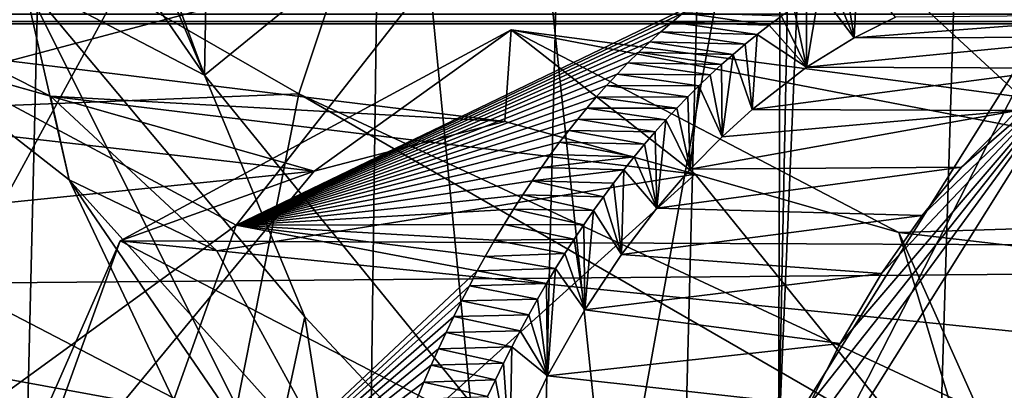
# Model space of a CAD drawing. Header units: metres. Extents: x -150 to 307, y -550 to 84.
# Tile 1039 of 1056: x 243.91 to 245.679, y 1.297 to 1.962. Entities that reach past the tile are written whole.
import ezdxf

# ---------------------------------------------------------------- set-up
doc = ezdxf.new("R2010")
doc.units = ezdxf.units.M
doc.layers.add('solid_26006363', color=7, linetype='CONTINUOUS')

msp = doc.modelspace()

# ---------------------------------------------------------------- linework, layer by layer
at = {"layer": 'solid_26006363'}
for points in [[(229.17627, 9.082661, 939.973816), (245.857986, 10.989752, 949.544861), (246.654556, 0, 950.254578)], [(243.8936, -0.00284, 920.188049), (242.845901, 9.634338, 919.145142), (244.113831, 9.174482, 920.712769)], [(245.07486, -0.002634, 921.706665), (243.8936, -0.00284, 920.188049), (244.113831, 9.174482, 920.712769)], [(245.07486, -0.002634, 921.706665), (244.113831, 9.174482, 920.712769), (245.297684, 8.601992, 922.201599)], [(229.17627, 9.082661, 939.973816), (246.654556, 0, 950.254578), (229.99118, 0.000344, 940.69989)], [(245.273239, 1.194609, 921.968323), (245.07486, -0.002634, 921.706665), (245.297684, 8.601992, 922.201599)], [(245.420822, 8.519827, 922.357239), (245.273239, 1.194609, 921.968323), (245.297684, 8.601992, 922.201599)], [(245.420822, 8.519827, 922.357239), (245.577621, 8.437839, 922.556946), (245.273239, 1.194609, 921.968323)], [(245.799927, 2.034594, 922.663574), (245.273239, 1.194609, 921.968323), (245.577621, 8.437839, 922.556946)], [(242.780655, 5.782094, 927.036865), (244.319778, 6.049752, 929.115417), (244.241684, 1.862702, 928.925537)], [(244.241684, 1.862702, 928.925537), (244.319778, 6.049752, 929.115417), (245.788895, 3.121621, 931.076965)], [(242.938278, 4.949929, 927.221924), (242.780655, 5.782094, 927.036865), (244.241684, 1.862702, 928.925537)], [(246.203156, 0.179209, 934.237854), (246.435196, 5.244276, 934.640991), (245.6754, 4.836747, 933.54364)], [(244.562622, 2.889797, 931.937561), (243.077316, 5.183672, 929.933411), (242.983261, -0.013152, 929.737183)], [(243.824341, 2.466294, 928.364929), (242.938278, 4.949929, 927.221924), (244.241684, 1.862702, 928.925537)], [(244.828934, 0.159574, 932.289673), (245.527664, 0.027217, 933.274841), (245.6754, 4.836747, 933.54364)], [(244.931549, 4.409077, 932.481934), (244.828934, 0.159574, 932.289673), (245.6754, 4.836747, 933.54364)], [(246.203156, 0.179209, 934.237854), (245.6754, 4.836747, 933.54364), (245.527664, 0.027217, 933.274841)], [(245.137695, 3.646089, 951.780701), (246.968872, 1.407433, 952.72406), (245.682251, 4.545726, 952.041748)], [(244.562622, 2.889797, 931.937561), (244.828934, 0.159574, 932.289673), (244.931549, 4.409077, 932.481934)], [(64.172447, 1.972128, 676.747131), (299.873505, 1.954857, -94.17907), (299.085419, 3.771021, -94.420006)], [(233.248627, 3.771021, -271.809204), (248.255173, 3.771021, -261.036865), (233.68869, 1.954857, -272.505981)], [(248.255173, 3.771021, -261.036865), (248.774567, 1.954857, -261.676666), (233.68869, 1.954857, -272.505981)], [(244.71405, 2.740045, 951.577759), (246.985504, 0.986089, 952.734863), (245.137695, 3.646089, 951.780701)], [(245.137695, 3.646089, 951.780701), (246.985504, 0.986089, 952.734863), (246.968872, 1.407433, 952.72406)], [(244.411346, 1.82926, 951.432861), (241.660187, 3.408306, 949.906921), (241.322906, 1.705597, 949.742065)], [(244.411346, 1.82926, 951.432861), (244.71405, 2.740045, 951.577759), (241.660187, 3.408306, 949.906921)], [(244.241684, 1.862702, 928.925537), (245.788895, 3.121621, 931.076965), (245.741119, 0.019938, 930.986267)], [(244.521866, -0.18054, 931.860046), (244.562622, 2.889797, 931.937561), (242.983261, -0.013152, 929.737183)], [(244.521866, -0.18054, 931.860046), (244.828934, 0.159574, 932.289673), (244.562622, 2.889797, 931.937561)], [(244.411346, 1.82926, 951.432861), (247.023804, 0.612909, 952.755127), (244.71405, 2.740045, 951.577759)], [(244.71405, 2.740045, 951.577759), (247.023804, 0.612909, 952.755127), (246.985504, 0.986089, 952.734863)], [(246.130081, 1.693514, 926.343994), (246.077347, 2.037978, 926.800964), (245.512085, 2.597605, 926.010925)], [(246.130081, 1.693514, 926.343994), (245.512085, 2.597605, 926.010925), (245.686584, 2.172418, 925.665955)], [(243.794418, 1.862854, 923.575378), (244.281784, 2.476311, 924.273438), (243.518784, 2.207097, 923.461182)], [(244.699371, 2.103127, 924.144775), (244.281784, 2.476311, 924.273438), (243.794418, 1.862854, 923.575378)], [(243.916656, 2.03261, 928.403564), (243.824341, 2.466294, 928.364929), (244.241684, 1.862702, 928.925537)], [(244.699371, 2.103127, 924.144775), (243.794418, 1.862854, 923.575378), (244.298874, 1.593048, 923.520569)], [(244.699371, 2.103127, 924.144775), (244.298874, 1.593048, 923.520569), (245.122086, 1.989916, 923.853149)], [(243.508987, 2.057686, 927.264709), (243.964828, 1.82465, 927.097595), (243.628693, 1.920291, 926.580933)], [(243.508987, 2.057686, 927.264709), (243.998566, 1.674428, 927.989563), (243.964828, 1.82465, 927.097595)], [(243.508987, 2.057686, 927.264709), (243.916656, 2.03261, 928.403564), (243.998566, 1.674428, 927.989563)], [(245.320221, 1.097839, 922.11853), (245.273239, 1.194609, 921.968323), (245.799927, 2.034594, 922.663574)], [(245.808746, 1.876581, 922.78479), (245.320221, 1.097839, 922.11853), (245.799927, 2.034594, 922.663574)], [(245.409012, 1.929662, 923.800537), (245.391708, 2.039469, 923.77887), (245.368729, 2.026601, 923.748474)], [(245.409012, 1.929662, 923.800537), (245.41478, 2.051635, 923.809448), (245.391708, 2.039469, 923.77887)], [(245.483276, 1.966581, 923.898987), (245.41478, 2.051635, 923.809448), (245.409012, 1.929662, 923.800537)], [(243.916656, 2.03261, 928.403564), (244.241684, 1.862702, 928.925537), (244.421936, 1.428518, 929.168091)], [(244.360718, 1.144675, 929.019226), (243.916656, 2.03261, 928.403564), (244.421936, 1.428518, 929.168091)], [(243.998566, 1.674428, 927.989563), (243.916656, 2.03261, 928.403564), (244.360718, 1.144675, 929.019226)], [(245.409012, 1.929662, 923.800537), (245.368729, 2.026601, 923.748474), (245.345901, 2.013048, 923.718201)], [(245.323532, 1.876633, 923.687317), (245.345901, 2.013048, 923.718201), (245.323242, 1.998832, 923.688171)], [(245.409012, 1.929662, 923.800537), (245.345901, 2.013048, 923.718201), (245.323532, 1.876633, 923.687317)], [(244.298874, 1.593048, 923.520569), (245.101974, 1.974191, 923.820984), (245.122086, 1.989916, 923.853149)], [(245.323532, 1.876633, 923.687317), (245.300766, 1.983971, 923.658447), (245.278503, 1.968485, 923.628967)], [(245.323532, 1.876633, 923.687317), (245.323242, 1.998832, 923.688171), (245.300766, 1.983971, 923.658447)], [(51.326496, 1.972128, 672.819702), (286.751587, 0, -98.190849), (51.055336, 0, 672.736816)], [(51.326496, 1.972128, 672.819702), (287.022736, 1.972128, -98.107941), (286.751587, 0, -98.190849)], [(64.172447, 1.972128, 676.747131), (64.443604, 0, 676.830017), (299.873505, 1.954857, -94.17907)], [(240.305222, 1.972128, -251.243607), (237.419113, 0, -253.167572), (244.442719, 0, -247.375839)], [(240.305222, 1.972128, -251.243607), (244.442719, 0, -247.375839), (251.083588, 0, -241.148941)], [(240.305222, 1.972128, -251.243607), (251.083588, 0, -241.148941), (252.829651, 1.972128, -239.78096)], [(244.298874, 1.593048, 923.520569), (245.081909, 1.957713, 923.78894), (245.101974, 1.974191, 923.820984)], [(245.2565, 1.952379, 923.599792), (245.101974, 1.974191, 923.820984), (245.081909, 1.957713, 923.78894)], [(245.2565, 1.952379, 923.599792), (245.278503, 1.968485, 923.628967), (245.101974, 1.974191, 923.820984)], [(245.323532, 1.876633, 923.687317), (245.278503, 1.968485, 923.628967), (245.2565, 1.952379, 923.599792)], [(245.409012, 1.929662, 923.800537), (245.876831, 1.930674, 923.221191), (245.951706, 1.971158, 923.326233)], [(245.483276, 1.966581, 923.898987), (245.409012, 1.929662, 923.800537), (245.951706, 1.971158, 923.326233)], [(64.443604, 0, 676.830017), (300.139832, 0, -94.097641), (299.873505, 1.954857, -94.17907)], [(233.68869, 1.954857, -272.505981), (248.774567, 1.954857, -261.676666), (243.701553, 0, -265.97229)], [(248.774567, 1.954857, -261.676666), (258.426086, 0, -253.546402), (243.701553, 0, -265.97229)], [(244.298874, 1.593048, 923.520569), (245.06192, 1.940484, 923.757019), (245.081909, 1.957713, 923.78894)], [(245.234619, 1.935573, 923.570862), (245.081909, 1.957713, 923.78894), (245.06192, 1.940484, 923.757019)], [(245.234619, 1.935573, 923.570862), (245.2565, 1.952379, 923.599792), (245.081909, 1.957713, 923.78894)], [(245.323532, 1.876633, 923.687317), (245.2565, 1.952379, 923.599792), (245.234619, 1.935573, 923.570862)], [(244.089905, 1.564863, 924.539307), (244.792862, 1.943666, 925.473633), (246.830383, 1.552971, 922.421509)], [(244.439026, 1.689945, 925.001343), (244.792862, 1.943666, 925.473633), (244.089905, 1.564863, 924.539307)], [(244.298874, 1.593048, 923.520569), (245.041992, 1.922503, 923.72522), (245.06192, 1.940484, 923.757019)], [(244.439026, 1.689945, 925.001343), (244.781052, 1.779398, 925.456177), (244.792862, 1.943666, 925.473633)], [(244.781052, 1.779398, 925.456177), (245.123245, 1.684789, 925.912415), (244.792862, 1.943666, 925.473633)], [(244.792862, 1.943666, 925.473633), (247.159897, 1.632358, 922.816956), (246.830383, 1.552971, 922.421509)], [(245.489532, 1.580064, 926.40332), (247.159897, 1.632358, 922.816956), (244.792862, 1.943666, 925.473633)], [(245.123245, 1.684789, 925.912415), (245.489532, 1.580064, 926.40332), (244.792862, 1.943666, 925.473633)], [(245.212906, 1.91807, 923.542053), (245.06192, 1.940484, 923.757019), (245.041992, 1.922503, 923.72522)], [(245.212906, 1.91807, 923.542053), (245.234619, 1.935573, 923.570862), (245.06192, 1.940484, 923.757019)], [(245.225647, 1.801067, 923.557678), (245.234619, 1.935573, 923.570862), (245.212906, 1.91807, 923.542053)], [(245.323532, 1.876633, 923.687317), (245.234619, 1.935573, 923.570862), (245.225647, 1.801067, 923.557678)], [(245.323532, 1.876633, 923.687317), (245.793869, 1.875064, 923.10498), (245.876831, 1.930674, 923.221191)], [(245.409012, 1.929662, 923.800537), (245.323532, 1.876633, 923.687317), (245.876831, 1.930674, 923.221191)], [(243.292816, 1.821347, 926.066345), (243.628693, 1.920291, 926.580933), (244.439026, 1.689945, 925.001343)], [(243.628693, 1.920291, 926.580933), (244.781052, 1.779398, 925.456177), (244.439026, 1.689945, 925.001343)], [(243.628693, 1.920291, 926.580933), (243.964828, 1.82465, 927.097595), (244.781052, 1.779398, 925.456177)], [(244.298874, 1.593048, 923.520569), (245.022141, 1.903772, 923.693665), (245.041992, 1.922503, 923.72522)], [(245.191345, 1.899892, 923.51355), (245.041992, 1.922503, 923.72522), (245.022141, 1.903772, 923.693665)], [(245.191345, 1.899892, 923.51355), (245.212906, 1.91807, 923.542053), (245.041992, 1.922503, 923.72522)], [(245.225647, 1.801067, 923.557678), (245.212906, 1.91807, 923.542053), (245.191345, 1.899892, 923.51355)], [(244.298874, 1.593048, 923.520569), (245.002533, 1.88442, 923.662415), (245.022141, 1.903772, 923.693665)], [(245.17067, 1.881677, 923.486145), (245.022141, 1.903772, 923.693665), (245.002533, 1.88442, 923.662415)], [(245.17067, 1.881677, 923.486145), (245.191345, 1.899892, 923.51355), (245.022141, 1.903772, 923.693665)], [(245.171799, 1.752066, 923.486389), (245.191345, 1.899892, 923.51355), (245.17067, 1.881677, 923.486145)], [(245.225647, 1.801067, 923.557678), (245.191345, 1.899892, 923.51355), (245.171799, 1.752066, 923.486389)], [(244.298874, 1.593048, 923.520569), (244.983231, 1.864508, 923.631653), (245.002533, 1.88442, 923.662415)], [(245.150177, 1.862871, 923.459045), (245.002533, 1.88442, 923.662415), (244.983231, 1.864508, 923.631653)], [(245.150177, 1.862871, 923.459045), (245.17067, 1.881677, 923.486145), (245.002533, 1.88442, 923.662415)], [(245.171799, 1.752066, 923.486389), (245.17067, 1.881677, 923.486145), (245.150177, 1.862871, 923.459045)], [(245.323532, 1.876633, 923.687317), (245.225647, 1.801067, 923.557678), (245.793869, 1.875064, 923.10498)], [(245.808746, 1.876581, 922.78479), (245.328201, 1.270652, 922.453491), (245.273926, 1.146062, 922.377625)], [(245.808746, 1.876581, 922.78479), (245.273926, 1.146062, 922.377625), (245.320221, 1.097839, 922.11853)], [(245.808746, 1.876581, 922.78479), (245.383804, 1.380477, 922.531189), (245.328201, 1.270652, 922.453491)], [(245.808746, 1.876581, 922.78479), (245.458267, 1.506154, 922.635315), (245.383804, 1.380477, 922.531189)], [(245.808746, 1.876581, 922.78479), (245.531448, 1.610831, 922.737671), (245.458267, 1.506154, 922.635315)], [(245.808746, 1.876581, 922.78479), (245.602173, 1.697415, 922.83667), (245.531448, 1.610831, 922.737671)], [(245.808746, 1.876581, 922.78479), (245.702209, 1.799403, 922.976685), (245.602173, 1.697415, 922.83667)], [(244.298874, 1.593048, 923.520569), (243.794418, 1.862854, 923.575378), (243.478561, 0.997725, 923.118774)], [(244.421936, 1.428518, 929.168091), (244.241684, 1.862702, 928.925537), (245.741119, 0.019938, 930.986267)], [(244.298874, 1.593048, 923.520569), (244.964188, 1.84398, 923.601257), (244.983231, 1.864508, 923.631653)], [(245.129929, 1.843492, 923.432251), (244.983231, 1.864508, 923.631653), (244.964188, 1.84398, 923.601257)], [(245.129929, 1.843492, 923.432251), (245.150177, 1.862871, 923.459045), (244.983231, 1.864508, 923.631653)], [(245.171799, 1.752066, 923.486389), (245.150177, 1.862871, 923.459045), (245.129929, 1.843492, 923.432251)], [(245.225647, 1.801067, 923.557678), (245.702209, 1.799403, 922.976685), (245.793869, 1.875064, 923.10498)], [(244.298874, 1.593048, 923.520569), (244.945313, 1.82277, 923.571167), (244.964188, 1.84398, 923.601257)], [(245.109909, 1.823562, 923.405762), (244.964188, 1.84398, 923.601257), (244.945313, 1.82277, 923.571167)], [(245.109909, 1.823562, 923.405762), (245.129929, 1.843492, 923.432251), (244.964188, 1.84398, 923.601257)], [(245.114639, 1.693613, 923.410706), (245.129929, 1.843492, 923.432251), (245.109909, 1.823562, 923.405762)], [(245.171799, 1.752066, 923.486389), (245.129929, 1.843492, 923.432251), (245.114639, 1.693613, 923.410706)], [(244.22966, 0.915366, 951.345947), (244.411346, 1.82926, 951.432861), (241.322906, 1.705597, 949.742065)], [(243.964828, 1.82465, 927.097595), (245.123245, 1.684789, 925.912415), (244.781052, 1.779398, 925.456177)], [(243.964828, 1.82465, 927.097595), (244.26413, 1.54696, 927.559265), (245.123245, 1.684789, 925.912415)], [(243.998566, 1.674428, 927.989563), (244.26413, 1.54696, 927.559265), (243.964828, 1.82465, 927.097595)], [(244.22966, 0.915366, 951.345947), (247.088303, 0.284242, 952.787109), (244.411346, 1.82926, 951.432861)], [(244.298874, 1.593048, 923.520569), (244.928894, 1.803591, 923.544983), (244.945313, 1.82277, 923.571167)], [(244.411346, 1.82926, 951.432861), (247.088303, 0.284242, 952.787109), (247.023804, 0.612909, 952.755127)], [(245.090149, 1.803102, 923.379639), (244.945313, 1.82277, 923.571167), (244.928894, 1.803591, 923.544983)], [(245.090149, 1.803102, 923.379639), (245.109909, 1.823562, 923.405762), (244.945313, 1.82277, 923.571167)], [(245.114639, 1.693613, 923.410706), (245.109909, 1.823562, 923.405762), (245.090149, 1.803102, 923.379639)], [(242.994003, 1.54244, 925.609619), (243.292816, 1.821347, 926.066345), (244.439026, 1.689945, 925.001343)], [(244.298874, 1.593048, 923.520569), (244.912537, 1.783776, 923.518921), (244.928894, 1.803591, 923.544983)], [(245.070679, 1.78213, 923.353821), (244.928894, 1.803591, 923.544983), (244.912537, 1.783776, 923.518921)], [(245.070679, 1.78213, 923.353821), (245.090149, 1.803102, 923.379639), (244.928894, 1.803591, 923.544983)], [(245.114639, 1.693613, 923.410706), (245.090149, 1.803102, 923.379639), (245.070679, 1.78213, 923.353821)], [(245.114639, 1.693613, 923.410706), (245.602173, 1.697415, 922.83667), (245.702209, 1.799403, 922.976685)], [(245.171799, 1.752066, 923.486389), (245.114639, 1.693613, 923.410706), (245.702209, 1.799403, 922.976685)], [(245.225647, 1.801067, 923.557678), (245.171799, 1.752066, 923.486389), (245.702209, 1.799403, 922.976685)], [(244.298874, 1.593048, 923.520569), (244.896179, 1.763263, 923.492859), (244.912537, 1.783776, 923.518921)], [(245.051422, 1.76057, 923.328369), (244.912537, 1.783776, 923.518921), (244.896179, 1.763263, 923.492859)], [(245.051422, 1.76057, 923.328369), (245.070679, 1.78213, 923.353821), (244.912537, 1.783776, 923.518921)], [(245.054291, 1.623807, 923.330872), (245.070679, 1.78213, 923.353821), (245.051422, 1.76057, 923.328369)], [(245.114639, 1.693613, 923.410706), (245.070679, 1.78213, 923.353821), (245.054291, 1.623807, 923.330872)], [(244.298874, 1.593048, 923.520569), (244.879822, 1.74199, 923.466797), (244.896179, 1.763263, 923.492859)], [(245.032379, 1.738405, 923.303162), (244.896179, 1.763263, 923.492859), (244.879822, 1.74199, 923.466797)], [(245.032379, 1.738405, 923.303162), (245.051422, 1.76057, 923.328369), (244.896179, 1.763263, 923.492859)], [(245.054291, 1.623807, 923.330872), (245.051422, 1.76057, 923.328369), (245.032379, 1.738405, 923.303162)], [(244.298874, 1.593048, 923.520569), (244.863419, 1.719889, 923.440735), (244.879822, 1.74199, 923.466797)], [(245.013565, 1.715658, 923.278259), (244.879822, 1.74199, 923.466797), (244.863419, 1.719889, 923.440735)], [(245.013565, 1.715658, 923.278259), (245.032379, 1.738405, 923.303162), (244.879822, 1.74199, 923.466797)], [(245.054291, 1.623807, 923.330872), (245.032379, 1.738405, 923.303162), (245.013565, 1.715658, 923.278259)], [(244.298874, 1.593048, 923.520569), (244.846939, 1.696889, 923.414551), (244.863419, 1.719889, 923.440735)], [(245.013565, 1.715658, 923.278259), (244.863419, 1.719889, 923.440735), (244.846939, 1.696889, 923.414551)], [(244.22966, 0.915366, 951.345947), (241.322906, 1.705597, 949.742065), (241.256699, -0.000015, 949.713501)], [(244.994995, 1.692354, 923.253723), (245.013565, 1.715658, 923.278259), (244.846939, 1.696889, 923.414551)], [(245.054291, 1.623807, 923.330872), (245.013565, 1.715658, 923.278259), (244.994995, 1.692354, 923.253723)], [(242.994003, 1.54244, 925.609619), (244.439026, 1.689945, 925.001343), (243.901184, 1.040309, 924.287354)], [(243.901184, 1.040309, 924.287354), (244.439026, 1.689945, 925.001343), (244.089905, 1.564863, 924.539307)], [(244.26413, 1.54696, 927.559265), (244.498123, 1.119681, 927.921265), (245.123245, 1.684789, 925.912415)], [(244.298874, 1.593048, 923.520569), (244.830353, 1.672916, 923.388245), (244.846939, 1.696889, 923.414551)], [(244.498123, 1.119681, 927.921265), (245.655045, 1.028189, 926.622925), (245.123245, 1.684789, 925.912415)], [(244.994995, 1.692354, 923.253723), (244.846939, 1.696889, 923.414551), (244.830353, 1.672916, 923.388245)], [(244.976669, 1.668516, 923.229492), (244.994995, 1.692354, 923.253723), (244.830353, 1.672916, 923.388245)], [(244.991028, 1.540451, 923.247192), (244.994995, 1.692354, 923.253723), (244.976669, 1.668516, 923.229492)], [(245.054291, 1.623807, 923.330872), (244.994995, 1.692354, 923.253723), (244.991028, 1.540451, 923.247192)], [(245.054291, 1.623807, 923.330872), (245.531448, 1.610831, 922.737671), (245.602173, 1.697415, 922.83667)], [(245.114639, 1.693613, 923.410706), (245.054291, 1.623807, 923.330872), (245.602173, 1.697415, 922.83667)], [(245.123245, 1.684789, 925.912415), (245.655045, 1.028189, 926.622925), (245.489532, 1.580064, 926.40332)], [(243.998566, 1.674428, 927.989563), (244.498123, 1.119681, 927.921265), (244.26413, 1.54696, 927.559265)], [(243.998566, 1.674428, 927.989563), (244.347031, 0.939785, 928.505127), (244.498123, 1.119681, 927.921265)], [(243.998566, 1.674428, 927.989563), (244.360718, 1.144675, 929.019226), (244.347031, 0.939785, 928.505127)], [(244.298874, 1.593048, 923.520569), (244.813629, 1.647889, 923.361816), (244.830353, 1.672916, 923.388245)], [(244.958603, 1.644169, 923.205566), (244.830353, 1.672916, 923.388245), (244.813629, 1.647889, 923.361816)], [(244.958603, 1.644169, 923.205566), (244.976669, 1.668516, 923.229492), (244.830353, 1.672916, 923.388245)], [(244.991028, 1.540451, 923.247192), (244.976669, 1.668516, 923.229492), (244.958603, 1.644169, 923.205566)], [(244.298874, 1.593048, 923.520569), (244.796799, 1.621738, 923.335205), (244.813629, 1.647889, 923.361816)], [(244.940826, 1.619337, 923.182068), (244.813629, 1.647889, 923.361816), (244.796799, 1.621738, 923.335205)], [(244.940826, 1.619337, 923.182068), (244.958603, 1.644169, 923.205566), (244.813629, 1.647889, 923.361816)], [(244.991028, 1.540451, 923.247192), (244.958603, 1.644169, 923.205566), (244.940826, 1.619337, 923.182068)], [(247.782349, 1.313454, 923.565735), (247.159897, 1.632358, 922.816956), (245.489532, 1.580064, 926.40332)], [(244.298874, 1.593048, 923.520569), (244.779907, 1.594506, 923.308472), (244.796799, 1.621738, 923.335205)], [(244.92334, 1.594047, 923.158936), (244.796799, 1.621738, 923.335205), (244.779907, 1.594506, 923.308472)], [(244.92334, 1.594047, 923.158936), (244.940826, 1.619337, 923.182068), (244.796799, 1.621738, 923.335205)], [(244.925323, 1.441011, 923.160278), (244.940826, 1.619337, 923.182068), (244.92334, 1.594047, 923.158936)], [(244.991028, 1.540451, 923.247192), (244.940826, 1.619337, 923.182068), (244.925323, 1.441011, 923.160278)], [(245.054291, 1.623807, 923.330872), (244.991028, 1.540451, 923.247192), (245.531448, 1.610831, 922.737671)], [(244.991028, 1.540451, 923.247192), (245.458267, 1.506154, 922.635315), (245.531448, 1.610831, 922.737671)], [(244.298874, 1.593048, 923.520569), (243.478561, 0.997725, 923.118774), (244.035736, 0.857755, 923.1073)], [(244.298874, 1.593048, 923.520569), (244.035736, 0.857755, 923.1073), (244.731903, 1.511016, 923.232361)], [(244.298874, 1.593048, 923.520569), (244.763046, 1.566225, 923.281799), (244.779907, 1.594506, 923.308472)], [(244.298874, 1.593048, 923.520569), (244.746231, 1.536923, 923.255127), (244.763046, 1.566225, 923.281799)], [(244.298874, 1.593048, 923.520569), (244.731903, 1.511016, 923.232361), (244.746231, 1.536923, 923.255127)], [(244.906174, 1.568323, 923.13623), (244.779907, 1.594506, 923.308472), (244.763046, 1.566225, 923.281799)], [(244.906174, 1.568323, 923.13623), (244.92334, 1.594047, 923.158936), (244.779907, 1.594506, 923.308472)], [(244.925323, 1.441011, 923.160278), (244.92334, 1.594047, 923.158936), (244.906174, 1.568323, 923.13623)], [(245.655045, 1.028189, 926.622925), (245.926117, 0.60595, 926.988098), (245.489532, 1.580064, 926.40332)], [(247.782349, 1.313454, 923.565735), (245.489532, 1.580064, 926.40332), (245.926117, 0.60595, 926.988098)], [(243.659958, 0.586297, 923.969177), (244.089905, 1.564863, 924.539307), (246.149155, 0.498769, 921.605652)], [(243.901184, 1.040309, 924.287354), (244.089905, 1.564863, 924.539307), (243.659958, 0.586297, 923.969177)], [(244.089905, 1.564863, 924.539307), (246.830383, 1.552971, 922.421509), (246.532272, 1.317908, 922.064087)], [(244.089905, 1.564863, 924.539307), (246.532272, 1.317908, 922.064087), (246.149155, 0.498769, 921.605652)], [(244.889297, 1.542138, 923.113953), (244.763046, 1.566225, 923.281799), (244.746231, 1.536923, 923.255127)], [(244.889297, 1.542138, 923.113953), (244.906174, 1.568323, 923.13623), (244.763046, 1.566225, 923.281799)], [(244.925323, 1.441011, 923.160278), (244.906174, 1.568323, 923.13623), (244.889297, 1.542138, 923.113953)], [(244.872681, 1.515427, 923.09198), (244.889297, 1.542138, 923.113953), (244.746231, 1.536923, 923.255127)], [(244.925323, 1.441011, 923.160278), (244.889297, 1.542138, 923.113953), (244.872681, 1.515427, 923.09198)], [(244.991028, 1.540451, 923.247192), (244.925323, 1.441011, 923.160278), (245.458267, 1.506154, 922.635315)], [(244.872681, 1.515427, 923.09198), (244.746231, 1.536923, 923.255127), (244.731903, 1.511016, 923.232361)], [(244.035736, 0.857755, 923.1073), (244.717682, 1.484403, 923.209778), (244.731903, 1.511016, 923.232361)], [(244.856323, 1.488209, 923.070313), (244.731903, 1.511016, 923.232361), (244.717682, 1.484403, 923.209778)], [(244.856323, 1.488209, 923.070313), (244.872681, 1.515427, 923.09198), (244.731903, 1.511016, 923.232361)], [(244.857956, 1.32247, 923.071167), (244.872681, 1.515427, 923.09198), (244.856323, 1.488209, 923.070313)], [(244.925323, 1.441011, 923.160278), (244.872681, 1.515427, 923.09198), (244.857956, 1.32247, 923.071167)], [(244.925323, 1.441011, 923.160278), (245.383804, 1.380477, 922.531189), (245.458267, 1.506154, 922.635315)], [(244.840256, 1.460505, 923.049072), (244.856323, 1.488209, 923.070313), (244.717682, 1.484403, 923.209778)], [(244.857956, 1.32247, 923.071167), (244.856323, 1.488209, 923.070313), (244.840256, 1.460505, 923.049072)], [(244.035736, 0.857755, 923.1073), (244.703583, 1.457107, 923.187378), (244.717682, 1.484403, 923.209778)], [(244.840256, 1.460505, 923.049072), (244.717682, 1.484403, 923.209778), (244.703583, 1.457107, 923.187378)], [(244.035736, 0.857755, 923.1073), (244.689621, 1.429154, 923.165222), (244.703583, 1.457107, 923.187378)], [(244.824478, 1.432337, 923.028259), (244.703583, 1.457107, 923.187378), (244.689621, 1.429154, 923.165222)], [(244.824478, 1.432337, 923.028259), (244.840256, 1.460505, 923.049072), (244.703583, 1.457107, 923.187378)], [(244.857956, 1.32247, 923.071167), (244.840256, 1.460505, 923.049072), (244.824478, 1.432337, 923.028259)], [(244.925323, 1.441011, 923.160278), (244.857956, 1.32247, 923.071167), (245.383804, 1.380477, 922.531189)], [(244.035736, 0.857755, 923.1073), (244.675858, 1.400571, 923.143311), (244.689621, 1.429154, 923.165222)], [(244.360718, 1.144675, 929.019226), (244.421936, 1.428518, 929.168091), (244.646988, 0.000001, 929.471436)], [(244.646988, 0.000001, 929.471436), (244.421936, 1.428518, 929.168091), (245.741119, 0.019938, 930.986267)], [(244.809006, 1.403728, 923.007813), (244.689621, 1.429154, 923.165222), (244.675858, 1.400571, 923.143311)], [(244.809006, 1.403728, 923.007813), (244.824478, 1.432337, 923.028259), (244.689621, 1.429154, 923.165222)], [(244.857956, 1.32247, 923.071167), (244.824478, 1.432337, 923.028259), (244.809006, 1.403728, 923.007813)], [(244.035736, 0.857755, 923.1073), (244.662277, 1.37139, 923.121765), (244.675858, 1.400571, 923.143311)], [(244.793854, 1.374698, 922.987732), (244.675858, 1.400571, 923.143311), (244.662277, 1.37139, 923.121765)], [(244.793854, 1.374698, 922.987732), (244.809006, 1.403728, 923.007813), (244.675858, 1.400571, 923.143311)], [(244.857956, 1.32247, 923.071167), (244.809006, 1.403728, 923.007813), (244.793854, 1.374698, 922.987732)], [(244.857956, 1.32247, 923.071167), (245.328201, 1.270652, 922.453491), (245.383804, 1.380477, 922.531189)], [(244.035736, 0.857755, 923.1073), (244.648911, 1.341641, 923.100525), (244.662277, 1.37139, 923.121765)], [(244.779037, 1.34527, 922.968201), (244.662277, 1.37139, 923.121765), (244.648911, 1.341641, 923.100525)], [(244.779037, 1.34527, 922.968201), (244.793854, 1.374698, 922.987732), (244.662277, 1.37139, 923.121765)], [(244.790207, 1.181234, 922.981628), (244.793854, 1.374698, 922.987732), (244.779037, 1.34527, 922.968201)], [(244.857956, 1.32247, 923.071167), (244.793854, 1.374698, 922.987732), (244.790207, 1.181234, 922.981628)], [(244.764572, 1.315467, 922.949036), (244.779037, 1.34527, 922.968201), (244.648911, 1.341641, 923.100525)], [(244.790207, 1.181234, 922.981628), (244.779037, 1.34527, 922.968201), (244.764572, 1.315467, 922.949036)], [(244.035736, 0.857755, 923.1073), (244.635803, 1.311359, 923.079712), (244.648911, 1.341641, 923.100525)], [(244.764572, 1.315467, 922.949036), (244.648911, 1.341641, 923.100525), (244.635803, 1.311359, 923.079712)], [(244.035736, 0.857755, 923.1073), (244.62294, 1.280579, 923.059265), (244.635803, 1.311359, 923.079712)], [(244.750458, 1.285291, 922.93042), (244.635803, 1.311359, 923.079712), (244.62294, 1.280579, 923.059265)], [(244.750458, 1.285291, 922.93042), (244.764572, 1.315467, 922.949036), (244.635803, 1.311359, 923.079712)], [(244.790207, 1.181234, 922.981628), (244.764572, 1.315467, 922.949036), (244.750458, 1.285291, 922.93042)], [(244.857956, 1.32247, 923.071167), (244.790207, 1.181234, 922.981628), (245.328201, 1.270652, 922.453491)]]:
    msp.add_3dface(points, dxfattribs=at)

doc.saveas('drawing.dxf')
